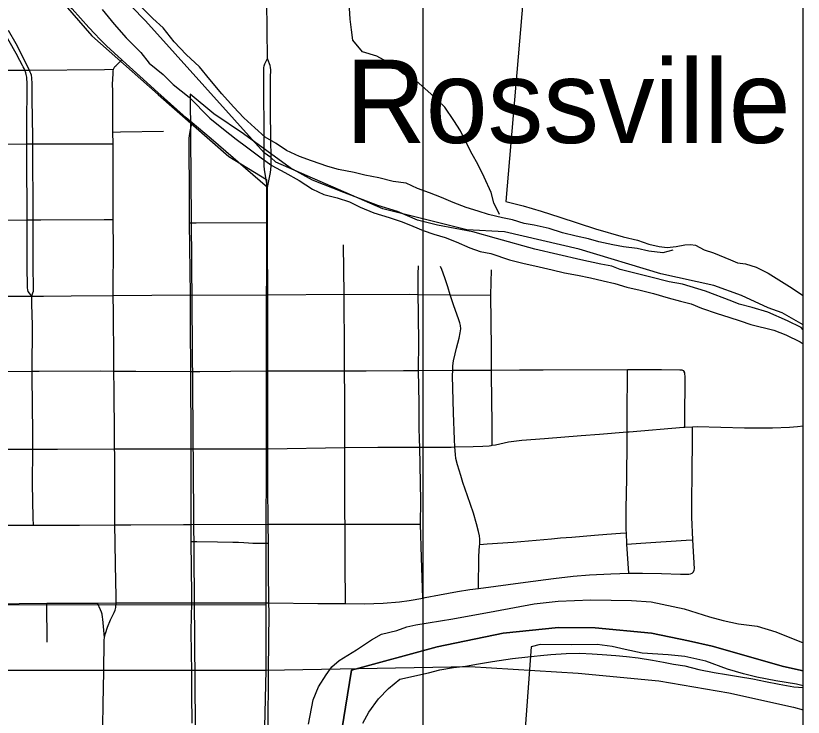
# Model space of a CAD drawing. Extents: x -87 to 2145, y -2128 to 440.
# Drawn here: x 905.908 to 906.656, y 240.113 to 240.778 of the extents above; entities that cross this region are included whole.
import ezdxf

# ---------------------------------------------------------------- set-up
doc = ezdxf.new("R2010")
doc.units = 0
for name, color, linetype in [('GM_X_City_Street', 7, 'Continuous'), ('GM_X_County_Road', 7, 'Continuous'), ('GM_X_Major_River', 7, 'Continuous'), ('GM_X_Minor_River', 7, 'Continuous'), ('GM_X_Rail_Line', 7, 'Continuous'), ('GM_X_State_Route', 7, 'Continuous'), ('GM_X_Township_Text', 7, 'Continuous'), ('GM_X_Unincorporated_Text', 7, 'Continuous'), ('GM_X_US_Route', 7, 'Continuous'), ('SC_Scratch1', 7, 'Continuous'), ('SH_Cut_Line', 7, 'Continuous'), ('SN_P_Text', 7, 'Continuous')]:
    doc.layers.add(name, color=color, linetype=linetype)

msp = doc.modelspace()

# ---------------------------------------------------------------- linework, layer by layer
at = {"layer": 'GM_X_City_Street'}
for p, q in [((906.21998, 240.5139), (906.21923, 240.56084)), ((905.9379, 240.184), (905.93757, 240.2208))]:
    msp.add_line(p, q, dxfattribs=at)
for points in [[(905.92337, 240.51229), (905.92009, 240.51671), (905.91962, 240.51829), (905.91939, 240.51998), (905.91937, 240.52165), (905.91913, 240.5397), (905.91919, 240.5552), (905.91915, 240.58291), (905.91915, 240.58466), (905.91916, 240.59358), (905.91874, 240.63698), (905.91874, 240.65066), (905.9187, 240.65669), (905.91869, 240.66047), (905.91871, 240.68169), (905.91897, 240.70469), (905.919, 240.7134), (905.91864, 240.72019), (905.9182, 240.72262), (905.91776, 240.72407), (905.91688, 240.72677), (905.91617, 240.72814), (905.91529, 240.72981), (905.9147, 240.73107), (905.91209, 240.73588), (905.90858, 240.74262), (905.89414, 240.76813)], [(905.92337, 240.51229), (905.92448, 240.51531), (905.92494, 240.51699), (905.92522, 240.51951), (905.92478, 240.54085), (905.92477, 240.55652), (905.92464, 240.57842), (905.92466, 240.58468), (905.92471, 240.60433), (905.92438, 240.63773), (905.9244, 240.64792), (905.92435, 240.65675), (905.92432, 240.663), (905.92381, 240.69902), (905.92386, 240.71089), (905.92377, 240.71381), (905.92343, 240.71942), (905.92302, 240.7219), (905.92251, 240.72341), (905.92202, 240.7249), (905.92114, 240.72679), (905.92016, 240.72889), (905.91404, 240.7411), (905.90861, 240.75153), (905.90134, 240.76445)], [(905.99171, 240.15618), (905.99173, 240.15761), (905.99204, 240.18333), (905.99217, 240.1858), (905.99254, 240.18843), (905.99328, 240.19207), (905.99528, 240.19801), (905.9981, 240.20495), (905.99991, 240.20889), (906.00161, 240.21216), (906.0025, 240.21436), (906.00309, 240.21671), (906.00361, 240.2211), (906.00347, 240.22709), (906.00276, 240.25725), (906.00257, 240.27836), (906.00242, 240.2951), (906.00233, 240.30631), (906.0023, 240.32787), (906.00217, 240.36263), (906.0021, 240.36724), (906.00189, 240.37994), (906.00155, 240.42339), (906.00132, 240.44118), (906.00141, 240.45183), (906.00094, 240.49661), (906.00083, 240.51294), (906.00079, 240.51959), (906.00086, 240.55676), (906.00078, 240.58508), (906.00075, 240.59816), (906.00053, 240.6569), (906.00046, 240.66791), (906.00027, 240.69503), (906.00026, 240.70686), (906.00018, 240.71336), (906.00032, 240.71829), (906.00059, 240.72341), (906.0008, 240.72567), (906.00114, 240.7275), (906.00176, 240.72902), (906.00237, 240.73004), (906.00319, 240.73086), (906.00888, 240.73656)], [(905.80314, 240.72648), (905.84131, 240.72651), (905.85153, 240.72652), (905.91688, 240.72677), (905.91928, 240.72678), (905.92114, 240.72679)], [(905.92114, 240.72679), (905.9923, 240.72742), (906.00114, 240.7275)], [(906.07407, 240.51348), (906.07313, 240.58188), (906.07314, 240.60221), (906.07272, 240.6623), (906.0734, 240.6666), (906.07407, 240.67049), (906.07565, 240.67672)], [(906.00046, 240.66791), (906.00768, 240.66802), (906.04858, 240.66867)], [(905.84282, 240.65591), (905.9187, 240.65669), (905.92435, 240.65675), (905.9271, 240.65678), (905.95441, 240.65688), (905.99265, 240.6569), (906.00053, 240.6569)], [(905.24176, 240.58102), (905.25035, 240.58108), (905.34196, 240.58164), (905.4068, 240.58218), (905.41173, 240.58218), (905.48058, 240.58226), (905.49294, 240.58229), (905.54488, 240.58241), (905.5692, 240.58247), (905.58992, 240.58253), (905.63575, 240.58268), (905.63885, 240.58271), (905.64247, 240.58274), (905.71375, 240.58318), (905.75335, 240.58372), (905.84323, 240.58432), (905.91915, 240.58466), (905.92466, 240.58468), (905.93203, 240.58471), (905.99225, 240.58503), (906.00078, 240.58508)], [(906.07313, 240.58188), (906.07942, 240.58189), (906.14719, 240.58206)], [(906.29249, 240.29582), (906.29273, 240.31798), (906.29168, 240.36888), (906.29153, 240.37614), (906.29115, 240.38775), (906.291, 240.39455), (906.29095, 240.41067), (906.29047, 240.44163), (906.29041, 240.44534), (906.29066, 240.46517), (906.2904, 240.49626), (906.29028, 240.51391), (906.29014, 240.53294), (906.29051, 240.54102)], [(906.34756, 240.2349), (906.34769, 240.26513), (906.34795, 240.27047), (906.34844, 240.27523), (906.34856, 240.27667), (906.34869, 240.27819), (906.34861, 240.28156), (906.34822, 240.2848), (906.34749, 240.289), (906.34563, 240.29617), (906.34252, 240.30625), (906.33696, 240.32272), (906.33252, 240.33555), (906.33054, 240.34207), (906.32746, 240.35218), (906.32599, 240.35828), (906.32545, 240.36205), (906.32499, 240.36917), (906.32452, 240.37634), (906.32367, 240.40136), (906.32282, 240.43668), (906.32293, 240.44185), (906.32302, 240.44598), (906.32373, 240.45086), (906.32513, 240.45753), (906.32639, 240.46297), (906.32789, 240.4677), (906.3292, 240.47249), (906.33006, 240.47738), (906.33059, 240.48135), (906.33046, 240.48443), (906.32985, 240.4869), (906.32886, 240.48961), (906.32363, 240.50403), (906.3206, 240.51361), (906.3182, 240.52121), (906.31547, 240.52946), (906.31253, 240.53767), (906.31123, 240.5405)], [(906.36037, 240.37077), (906.3604, 240.38063), (906.36042, 240.39117), (906.35974, 240.43761), (906.35973, 240.44206), (906.35965, 240.46282), (906.35913, 240.51323), (906.35964, 240.53712)], [(905.88388, 240.51222), (905.91666, 240.51227), (905.92337, 240.51229), (905.93456, 240.51232), (905.96085, 240.51264), (906.00083, 240.51294), (906.07407, 240.51348)], [(905.92504, 240.2948), (905.92484, 240.30203), (905.92425, 240.33426), (905.9245, 240.36711), (905.92458, 240.37714), (905.92399, 240.41404), (905.92376, 240.431), (905.92384, 240.44106), (905.92411, 240.4844), (905.92356, 240.50486), (905.92337, 240.51229)], [(906.21998, 240.5139), (906.28222, 240.51399), (906.29028, 240.51391), (906.3206, 240.51361), (906.35913, 240.51323)], [(905.84559, 240.44011), (905.92384, 240.44106), (905.93042, 240.44114), (905.98906, 240.44121), (906.00132, 240.44118), (906.02224, 240.44112), (906.07428, 240.44085), (906.08308, 240.44081), (906.11207, 240.44107), (906.14747, 240.4415)], [(906.14747, 240.4415), (906.15263, 240.44148), (906.20614, 240.4413), (906.22036, 240.44131), (906.24093, 240.44131), (906.27632, 240.44153), (906.29047, 240.44163), (906.32293, 240.44185), (906.34222, 240.44198), (906.35973, 240.44206), (906.38632, 240.44219), (906.40872, 240.4423), (906.48873, 240.44257), (906.52119, 240.44268), (906.53848, 240.44247), (906.54053, 240.44219), (906.54152, 240.4417), (906.54273, 240.44045)], [(906.49025, 240.24931), (906.48833, 240.27677), (906.48779, 240.28755), (906.48765, 240.29029), (906.48745, 240.31067), (906.48804, 240.33914), (906.48851, 240.37507), (906.48853, 240.38344), (906.48857, 240.40448), (906.48871, 240.43589), (906.48873, 240.44257)], [(906.54329, 240.38796), (906.54332, 240.39385), (906.54353, 240.43605), (906.54334, 240.43843), (906.54319, 240.43945), (906.54273, 240.44045)], [(906.55019, 240.24946), (906.55154, 240.25074), (906.55212, 240.25214), (906.55228, 240.25353), (906.55089, 240.28104), (906.54981, 240.30243), (906.55003, 240.32104), (906.55024, 240.34087), (906.55047, 240.38047), (906.55051, 240.38838)], [(906.14778, 240.29594), (906.15561, 240.29594), (906.22083, 240.29588), (906.29249, 240.29582)], [(906.29459, 240.22579), (906.29337, 240.2643), (906.29249, 240.29582)], [(906.34856, 240.27667), (906.35568, 240.27716), (906.38021, 240.27886), (906.41671, 240.282), (906.42536, 240.28283), (906.43587, 240.28363), (906.45748, 240.28541), (906.46924, 240.28632), (906.48226, 240.28719), (906.48779, 240.28755)], [(906.07485, 240.27943), (906.07998, 240.27938), (906.09974, 240.27917), (906.11416, 240.27877), (906.11964, 240.27876), (906.12471, 240.27842), (906.12917, 240.27807), (906.13329, 240.27772), (906.14131, 240.27787), (906.14796, 240.27798)], [(906.48833, 240.27677), (906.49264, 240.27713), (906.50134, 240.27788), (906.54442, 240.28062), (906.55089, 240.28104)], [(906.22122, 240.22056), (906.23924, 240.22038), (906.25708, 240.22095), (906.27228, 240.22227), (906.28163, 240.22342), (906.29459, 240.22579), (906.29688, 240.22621), (906.31032, 240.22875), (906.32744, 240.23183), (906.3391, 240.23378), (906.34756, 240.2349), (906.3921, 240.24076), (906.4186, 240.24425), (906.43713, 240.24646), (906.45265, 240.24771), (906.47315, 240.24872), (906.49025, 240.24931), (906.50302, 240.24934), (906.52105, 240.24895), (906.53903, 240.24833), (906.54488, 240.24836), (906.5471, 240.24844), (906.54874, 240.24877), (906.55019, 240.24946)], [(905.99254, 240.18843), (905.99084, 240.20569), (905.99063, 240.20771), (905.99009, 240.21043), (905.98946, 240.2125), (905.98874, 240.21449), (905.98576, 240.22102)], [(906.0752, 240.15657), (906.07512, 240.17323), (906.07479, 240.19468), (906.07528, 240.2212)], [(906.07579, 240.10691), (906.07538, 240.13445), (906.0752, 240.15657)], [(905.99092, 240.05982), (905.99082, 240.0814), (905.99096, 240.10298), (905.99096, 240.10421), (905.99106, 240.1251), (905.99171, 240.15618)]]:
    msp.add_lwpolyline(points, dxfattribs=at)
at = {"layer": 'GM_X_County_Road'}
for p, q in [((906.14414, 240.64778), (906.14406, 240.66673)), ((906.14717, 240.60016), (906.14714, 240.61524)), ((906.14719, 240.58206), (906.14717, 240.60016)), ((906.07407, 240.51348), (906.14733, 240.51322)), ((906.14747, 240.4415), (906.14733, 240.51322)), ((906.14748, 240.36749), (906.22058, 240.36854)), ((905.88394, 240.29478), (905.92504, 240.2948)), ((906.07471, 240.29569), (906.14778, 240.29594)), ((906.14796, 240.27798), (906.14778, 240.29594))]:
    msp.add_line(p, q, dxfattribs=at)
for points in [[(906.14704, 240.73764), (906.14654, 240.79221), (906.14633, 240.82431), (906.14633, 240.84243), (906.14717, 240.85887)], [(906.14406, 240.66673), (906.14404, 240.67134), (906.14374, 240.70538), (906.1436, 240.72701), (906.1437, 240.72904), (906.144, 240.73086), (906.14451, 240.73278), (906.14704, 240.73764)], [(906.15024, 240.67049), (906.15016, 240.67946), (906.15013, 240.71972), (906.15018, 240.72711), (906.14998, 240.72924), (906.14957, 240.73096), (906.14906, 240.73268), (906.14704, 240.73764)], [(906.15048, 240.64318), (906.15032, 240.66152), (906.15024, 240.67049)], [(906.14411, 240.63612), (906.14398, 240.63819), (906.14401, 240.64004), (906.14413, 240.64705), (906.14414, 240.64778)], [(906.14714, 240.61524), (906.14985, 240.62949), (906.15049, 240.63546), (906.15048, 240.64318)], [(906.14714, 240.61524), (906.14439, 240.63198), (906.14411, 240.63612)], [(906.14733, 240.51322), (906.14723, 240.56226), (906.14719, 240.58206)], [(906.07428, 240.44085), (906.07428, 240.4416), (906.07409, 240.48286), (906.07407, 240.51348)], [(906.07469, 240.36737), (906.07469, 240.37198), (906.07428, 240.44085)], [(906.14748, 240.36749), (906.14751, 240.38255), (906.14751, 240.4224), (906.14747, 240.4415)], [(905.84559, 240.36712), (905.88831, 240.36704), (905.9245, 240.36711)], [(905.9245, 240.36711), (905.94782, 240.36717), (906.0021, 240.36724)], [(906.0021, 240.36724), (906.00855, 240.36725), (906.07469, 240.36737)], [(906.07471, 240.29569), (906.07466, 240.30147), (906.07469, 240.36737)], [(906.07469, 240.36737), (906.09083, 240.36739), (906.14434, 240.36748), (906.14748, 240.36749)], [(906.14778, 240.29594), (906.14741, 240.33378), (906.14748, 240.36749)], [(905.92504, 240.2948), (905.93388, 240.2948), (905.94941, 240.2948), (905.96866, 240.29485), (906.00242, 240.2951)], [(906.00242, 240.2951), (906.01735, 240.2952), (906.06746, 240.29562), (906.07471, 240.29569)], [(906.07485, 240.27943), (906.0748, 240.28537), (906.07471, 240.29569)], [(906.07528, 240.2212), (906.07523, 240.2285), (906.07485, 240.27943)], [(906.14851, 240.22125), (906.14821, 240.25248), (906.14796, 240.27798)], [(906.14816, 240.15703), (906.1486, 240.21219), (906.14851, 240.22125)], [(906.14582, 240.07678), (906.14598, 240.07756), (906.14701, 240.08381), (906.1476, 240.09074), (906.1478, 240.10011), (906.14816, 240.15703)]]:
    msp.add_lwpolyline(points, dxfattribs=at)
at = {"layer": 'GM_X_Major_River'}
for points in [[(906.53182, 240.55586), (906.52229, 240.55329), (906.50901, 240.55493), (906.49802, 240.55731), (906.48512, 240.55895), (906.47488, 240.56094), (906.46161, 240.56372), (906.45177, 240.56647), (906.44002, 240.56924), (906.42713, 240.5724), (906.41464, 240.57631), (906.40023, 240.57948), (906.39075, 240.58109), (906.37977, 240.58461), (906.3703, 240.5866), (906.35703, 240.58976), (906.34719, 240.59289), (906.33583, 240.59641), (906.32334, 240.60109), (906.31237, 240.60575), (906.30103, 240.61041), (906.28967, 240.61431), (906.27871, 240.61935), (906.26657, 240.62099), (906.25293, 240.62454), (906.23966, 240.62695), (906.22942, 240.62971), (906.21464, 240.63251), (906.20441, 240.63527), (906.18889, 240.64074), (906.17753, 240.64465), (906.16506, 240.65046), (906.15525, 240.65701), (906.14506, 240.66318), (906.13529, 240.67201), (906.12475, 240.6816), (906.11499, 240.69193), (906.10373, 240.70419), (906.09249, 240.71795), (906.08274, 240.72981), (906.06996, 240.7417), (906.05869, 240.75357), (906.0482, 240.76695), (906.03842, 240.77577), (906.0264, 240.78765)], [(905.99026, 240.78425), (906.0015, 240.77048), (906.01313, 240.75747), (906.02703, 240.74329), (906.0349, 240.73335), (906.04808, 240.7226), (906.05747, 240.71302), (906.07291, 240.7011), (906.09245, 240.68118), (906.10525, 240.6708), (906.1173, 240.6612), (906.1271, 240.65389), (906.14104, 240.64351), (906.15122, 240.6362), (906.16369, 240.62962), (906.17728, 240.6219), (906.18973, 240.61381), (906.20069, 240.60876), (906.21319, 240.6056), (906.22493, 240.60169), (906.23513, 240.59666), (906.24799, 240.59122), (906.26276, 240.5869), (906.27487, 240.5826), (906.28509, 240.57871), (906.29492, 240.57444), (906.30514, 240.57093), (906.31574, 240.56779), (906.32634, 240.56389), (906.33919, 240.55807), (906.34903, 240.55456), (906.35927, 240.55257), (906.37668, 240.54671), (906.3907, 240.54316), (906.40094, 240.54116), (906.41724, 240.53721), (906.42898, 240.53445), (906.4415, 240.53205), (906.45363, 240.52966), (906.46576, 240.52689), (906.47674, 240.52413), (906.4881, 240.52061), (906.50099, 240.51783), (906.5135, 240.51468), (906.52751, 240.51075), (906.53926, 240.50761), (906.5491, 240.50486), (906.55894, 240.50098), (906.57408, 240.49591)], [(906.57408, 240.49591), (906.58506, 240.49239), (906.59566, 240.48888), (906.60588, 240.48537), (906.62786, 240.47986), (906.63921, 240.47558), (906.65282, 240.46901), (906.65563, 240.46703)], [(906.23758, 240.10713), (906.24339, 240.11732), (906.25266, 240.13013), (906.26189, 240.13991), (906.27263, 240.14891), (906.30005, 240.15471), (906.31073, 240.15764), (906.32367, 240.15979), (906.33509, 240.16119), (906.34727, 240.16335), (906.36059, 240.16549), (906.37963, 240.16834), (906.39409, 240.1701), (906.40626, 240.17111), (906.41615, 240.17216), (906.4306, 240.17315), (906.44352, 240.17341), (906.4553, 240.17291), (906.46479, 240.17206), (906.4777, 240.17118), (906.48795, 240.17032), (906.49895, 240.16907), (906.51261, 240.16667), (906.52285, 240.16505), (906.53233, 240.16306), (906.54333, 240.16144), (906.55659, 240.15789), (906.571, 240.1551), (906.58275, 240.15309), (906.59413, 240.15146), (906.60779, 240.14906), (906.61992, 240.14666), (906.63281, 240.14388), (906.64684, 240.14148), (906.65563, 240.14085)]]:
    msp.add_lwpolyline(points, dxfattribs=at)
at = {"layer": 'GM_X_Minor_River'}
msp.add_lwpolyline([(906.36741, 240.58969), (906.36187, 240.60071), (906.35935, 240.61057), (906.35272, 240.62501), (906.34683, 240.63755), (906.34127, 240.64706), (906.3361, 240.65733), (906.33019, 240.66911), (906.32387, 240.67901), (906.31532, 240.69158), (906.3022, 240.70421), (906.28833, 240.71647), (906.27589, 240.72305), (906.26425, 240.73264), (906.25106, 240.73999), (906.23744, 240.74394), (906.2281, 240.75501), (906.22673, 240.76485), (906.22574, 240.77506), (906.22482, 240.79055)], dxfattribs=at)
at = {"layer": 'GM_X_Rail_Line'}
for p in [(906.14542, 240.21932), (905.63849, 240.15751)]:
    msp.add_line(p, (906.14569, 240.15741), dxfattribs=at)
for points in [[(905.34158, 241.51106), (905.37091, 241.46333), (905.42063, 241.40997), (905.60938, 241.26219), (905.65007, 241.19636), (905.75652, 241.02374), (905.82124, 240.97314), (905.8706, 240.88553), (905.9805, 240.75918), (906.0433, 240.70355), (906.1106, 240.64473), (906.14629, 240.62278), (906.14542, 240.21932)], [(905.63849, 240.15751), (905.6394, 240.21974), (906.14542, 240.21932)], [(906.14569, 240.15741), (906.14382, 240.07597), (906.13543, 240.03585), (906.13412, 239.99102), (906.1672, 239.62203), (906.18563, 239.38334), (906.19652, 239.33371), (906.22364, 239.256), (906.2626, 239.16884), (906.27647, 239.12728), (906.28449, 239.07471), (906.28874, 239.0226), (906.29761, 238.93087), (906.30129, 238.86987), (906.30141, 238.81958), (906.29758, 238.75491), (906.28364, 238.65184), (906.26299, 238.43829)], [(906.14569, 240.15741), (906.33917, 240.16066), (906.44211, 240.15442), (906.51865, 240.14726), (906.58507, 240.13581), (906.64642, 240.12223), (906.65563, 240.11982)]]:
    msp.add_lwpolyline(points, dxfattribs=at)
at = {"layer": 'GM_X_State_Route'}
for p, q in [((906.14717, 240.60016), (906.14714, 240.61524)), ((906.14719, 240.58206), (906.14717, 240.60016))]:
    msp.add_line(p, q, dxfattribs=at)
for points in [[(905.99438, 240.74989), (905.99125, 240.75293), (905.98816, 240.75594), (905.98315, 240.76118), (905.97745, 240.76714), (905.96185, 240.78484), (905.95293, 240.7952), (905.94468, 240.8045), (905.93175, 240.81951), (905.92123, 240.8319), (905.91035, 240.84431), (905.89043, 240.86736), (905.8676, 240.89361), (905.85667, 240.90632), (905.84517, 240.91943)], [(906.14714, 240.61524), (906.09378, 240.66166), (906.07565, 240.67672), (906.0699, 240.6815), (906.05498, 240.69461), (906.04315, 240.70561), (906.02606, 240.72101), (906.01312, 240.73265), (906.00888, 240.73656), (905.99438, 240.74989)], [(906.14733, 240.51322), (906.14723, 240.56226), (906.14719, 240.58206)], [(906.21999, 240.51289), (906.21998, 240.5139), (906.14733, 240.51322)], [(906.22058, 240.36854), (906.22047, 240.41698), (906.22036, 240.44131), (906.22028, 240.45914), (906.21999, 240.51289)]]:
    msp.add_lwpolyline(points, dxfattribs=at)
at = {"layer": 'GM_X_Township_Text'}
for points in [[(906.21396, 240.07734), (906.2269, 240.15747), (906.30828, 240.17953), (906.37074, 240.19257), (906.42324, 240.19776), (906.4582, 240.19741), (906.51172, 240.19234), (906.5466, 240.18518), (906.56934, 240.18003), (906.63676, 240.16079), (906.65563, 240.15683), (906.65563, 240.48495), (906.63561, 240.49633), (906.62236, 240.50101), (906.59704, 240.513), (906.57092, 240.52234), (906.52051, 240.53343), (906.44288, 240.55692), (906.372, 240.57316), (906.33625, 240.57523), (906.25673, 240.59521), (906.15521, 240.63938), (906.15025, 240.64371), (906.1439, 240.64832), (906.03139, 240.77355), (906.02826, 240.7767), (905.97489, 240.833)], [(906.65563, 238.48177), (906.65563, 240.15683), (906.63676, 240.16079), (906.56934, 240.18003), (906.5466, 240.18518), (906.51172, 240.19234), (906.4582, 240.19741), (906.42324, 240.19776), (906.37074, 240.19257), (906.30828, 240.17953), (906.2269, 240.15747), (906.21396, 240.07734)]]:
    msp.add_lwpolyline(points, dxfattribs=at)
at = {"layer": 'GM_X_US_Route'}
for points in [[(906.54329, 240.38796), (906.55051, 240.38838), (906.55501, 240.38865), (906.59984, 240.38735), (906.6253, 240.3872), (906.62632, 240.38725)], [(906.62632, 240.38725), (906.6426, 240.38803), (906.65021, 240.38845), (906.65563, 240.38907)], [(906.35943, 240.37062), (906.36037, 240.37077), (906.36362, 240.37129), (906.3758, 240.37392), (906.38862, 240.37562), (906.40998, 240.37724), (906.44486, 240.37987), (906.46229, 240.38126), (906.48853, 240.38344), (906.49052, 240.3836), (906.54203, 240.38789), (906.54329, 240.38796)], [(906.22058, 240.36854), (906.25181, 240.36894), (906.27533, 240.3688), (906.29168, 240.36888), (906.30371, 240.36894), (906.32141, 240.36908), (906.32499, 240.36917), (906.34231, 240.36963), (906.35158, 240.36991), (906.35753, 240.37032), (906.35943, 240.37062)], [(906.22119, 240.22455), (906.22096, 240.25548), (906.22101, 240.28652), (906.22083, 240.29588), (906.22066, 240.30453), (906.22067, 240.32813), (906.22058, 240.36854)], [(906.14851, 240.22125), (906.19487, 240.22052), (906.22122, 240.22056), (906.22119, 240.22455)], [(905.64127, 240.21903), (905.75971, 240.21963), (905.78212, 240.21977), (905.8222, 240.22001), (905.88386, 240.22038), (905.88481, 240.22039), (905.93757, 240.2208), (905.98576, 240.22102), (906.00361, 240.2211), (906.01451, 240.22114)], [(906.01451, 240.22114), (906.01947, 240.22117), (906.07528, 240.2212)], [(906.07528, 240.2212), (906.14292, 240.22125), (906.14851, 240.22125)]]:
    msp.add_lwpolyline(points, dxfattribs=at)
at = {"layer": 'SC_Scratch1'}
msp.add_line((906.29459, 273.61245), (906.29459, 222.32932), dxfattribs=at)
at = {"layer": 'SH_Cut_Line'}
msp.add_lwpolyline([(899.85563, 243.79321), (899.85563, 238.43829), (906.65563, 238.43829), (906.65563, 243.80019)], dxfattribs=at)
at = {"layer": 'SN_P_Text'}
for points in [[(906.45275, 241.53348), (906.37322, 240.60209), (906.38981, 240.59799), (906.40675, 240.59275), (906.42445, 240.58712), (906.45834, 240.57626), (906.4847, 240.56857), (906.49828, 240.56528), (906.5092, 240.56167), (906.519, 240.55922), (906.52656, 240.55832), (906.5349, 240.5593), (906.54327, 240.56104), (906.54858, 240.56132), (906.55349, 240.56047), (906.56174, 240.55615), (906.5704, 240.55333), (906.58656, 240.54659), (906.59333, 240.54381), (906.60088, 240.54292), (906.61105, 240.5397), (906.62231, 240.53418), (906.64252, 240.52131), (906.65563, 240.51284), (906.65563, 241.51566)], [(906.18593, 240.10601), (906.19052, 240.12903), (906.19568, 240.14143), (906.20272, 240.15304), (906.20816, 240.16051), (906.21509, 240.16644), (906.23157, 240.17674), (906.24575, 240.18595), (906.25532, 240.19145), (906.26978, 240.19497), (906.27932, 240.19857), (906.28806, 240.2003), (906.32302, 240.20609), (906.36292, 240.2133), (906.40017, 240.22018), (906.42294, 240.22278), (906.45402, 240.2241), (906.49264, 240.22338), (906.51118, 240.22227), (906.54249, 240.21563), (906.56659, 240.20798), (906.57978, 240.20433), (906.59412, 240.20141), (906.61188, 240.19918), (906.62957, 240.19355), (906.65563, 240.18313), (906.65563, 240.48041), (906.65353, 240.48247), (906.64078, 240.48877), (906.622, 240.49707), (906.6073, 240.50151), (906.59487, 240.50477), (906.58772, 240.50756), (906.5629, 240.51711), (906.54105, 240.52358), (906.52822, 240.52571), (906.50975, 240.53061), (906.48185, 240.53757), (906.47396, 240.54074), (906.46338, 240.54245), (906.44452, 240.54659), (906.40078, 240.55688), (906.36461, 240.56703), (906.342, 240.57313), (906.30841, 240.57944), (906.28956, 240.58434), (906.2704, 240.59265), (906.25194, 240.59829), (906.2196, 240.61064), (906.1899, 240.62218), (906.16852, 240.63394), (906.12444, 240.6662), (906.09638, 240.68528), (906.07363, 240.70389), (906.08148, 239.74624)]]:
    msp.add_lwpolyline(points, dxfattribs=at)
msp.add_lwpolyline([(906.65563, 239.47834), (906.65563, 240.14261), (906.6491, 240.14394), (906.62947, 240.14734), (906.61173, 240.1507), (906.59891, 240.15397), (906.58385, 240.15842), (906.56315, 240.166), (906.54316, 240.17016), (906.52729, 240.17198), (906.5027, 240.17357), (906.48647, 240.17691), (906.47441, 240.17978), (906.46005, 240.18157), (906.4358, 240.18126), (906.40589, 240.18182), (906.39751, 240.17932), (906.34776, 239.50342)], close=True, dxfattribs=at)

# ---------------------------------------------------------------- texts
at = {"layer": 'GM_X_Unincorporated_Text'}
msp.add_text('Rossville', height=0.078977, rotation=0.00001, dxfattribs=at).set_placement((906.2211, 240.6576))

doc.saveas('drawing.dxf')
